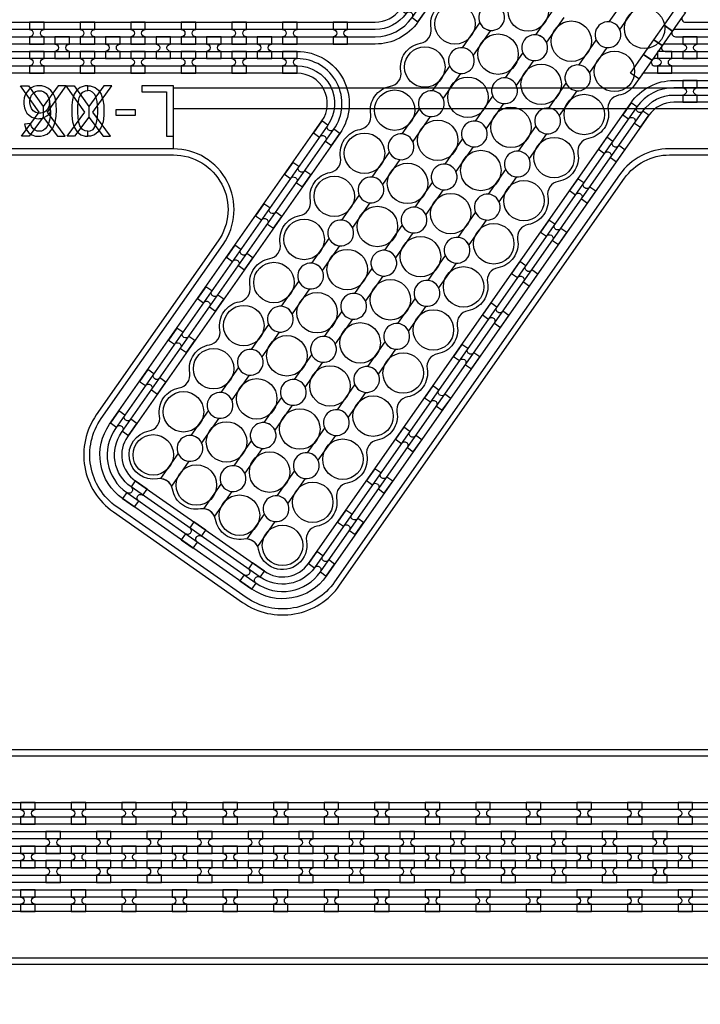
# Model space of a CAD drawing. Extents: x -63500 to 63500, y -63500 to 63500.
# Tile 262 of 296: x 31434 to 34799, y -9858 to -4992. Entities that reach past the tile are written whole.
import ezdxf

# ---------------------------------------------------------------- set-up
doc = ezdxf.new("R2010")
doc.units = 13
doc.header["$MEASUREMENT"] = 0
for name, color, linetype in [('1_Metal', 2, 'Continuous'), ('2_Electrodes', 5, 'Continuous'), ('3_Outline', 4, 'Continuous')]:
    doc.layers.add(name, color=color, linetype=linetype)

msp = doc.modelspace()

# ---------------------------------------------------------------- linework, layer by layer
for p, q in [((32194.3, -5430), (32194.3, -5330)), ((40215.8, -5330), (32194.3, -5330)), ((32194.3, -5630), (32194.3, -5430)), ((32194.3, -5430), (39744.8, -5430))]:
    msp.add_line(p, q)
for points in [[(31443.7, -5568), (31531, -5449), (31438.4, -5318), (31478, -5318), (31551.1, -5420.4), (31551.1, -5473.9), (31480.4, -5568), (31443.7, -5568)], [(31658.5, -5568), (31571.2, -5449), (31663.8, -5318), (31624.2, -5318), (31551.1, -5420.4), (31551.1, -5473.9), (31621.8, -5568), (31658.5, -5568)], [(31669.1, -5568), (31756.3, -5449), (31663.8, -5318), (31703.4, -5318), (31776.4, -5420.4), (31776.4, -5473.9), (31705.7, -5568), (31669.1, -5568)], [(31883.8, -5568), (31796.5, -5449), (31889.1, -5318), (31849.5, -5318), (31776.4, -5420.4), (31776.4, -5473.9), (31847.2, -5568), (31883.8, -5568)]]:
    msp.add_lwpolyline(points, close=True)
for radius in [50000, 47500, 45000]:
    msp.add_circle((0, 0), radius)
at = {"layer": '1_Metal'}
for points in [[(-50000, 0, 1), (50000, 0), (51000, 0, -1), (-51000, 0)], [(33403.2, -5002), (33444.5, -4943), (33415, -4922.3, -0.414214), (33389.9, -4926.7), (33389.9, -4926.7, -0.414214), (33385.5, -4901.7), (33356, -4881), (33314.7, -4940), (33344.2, -4960.7, -0.414214), (33369.3, -4956.2), (33369.3, -4956.2, -0.414214), (33373.7, -4981.3)], [(5312.2, -9220), (5714.1, -9220), (35908.6, -9220, 0.414214), (37748.6, -7380), (37748.6, -6880, 0.414214), (35908.6, -5040), (34675.7, -5040, 0.244698), (34660.9, -5047.6), (34619.6, -5018.7), (34684.1, -4926.5), (34725.1, -4955.2), (34710.7, -4975.6, 0.606815), (34725.5, -5004), (35908.7, -5004, -0.414214), (37784.7, -6880), (37784.7, -7380, -0.414214), (35908.7, -9256), (5714.1, -9256), (5312.2, -9256)], [(31555.3, -5112), (31555.3, -5076, -0.414214), (31537.3, -5058), (31537.3, -5058, -0.414214), (31555.3, -5040), (31555.3, -5004), (31483.3, -5004), (31483.3, -5040, -0.414214), (31501.3, -5058), (31501.3, -5058, -0.414214), (31483.3, -5076), (31483.3, -5112)], [(31805.3, -5112), (31805.3, -5076, -0.414214), (31787.3, -5058), (31787.3, -5058, -0.414214), (31805.3, -5040), (31805.3, -5004), (31733.3, -5004), (31733.3, -5040, -0.414214), (31751.3, -5058), (31751.3, -5058, -0.414214), (31733.3, -5076), (31733.3, -5112)], [(32055.3, -5112), (32055.3, -5076, -0.414214), (32037.3, -5058), (32037.3, -5058, -0.414214), (32055.3, -5040), (32055.3, -5004), (31983.3, -5004), (31983.3, -5040, -0.414214), (32001.3, -5058), (32001.3, -5058, -0.414214), (31983.3, -5076), (31983.3, -5112)], [(32305.3, -5112), (32305.3, -5076, -0.414214), (32287.3, -5058), (32287.3, -5058, -0.414214), (32305.3, -5040), (32305.3, -5004), (32233.3, -5004), (32233.3, -5040, -0.414214), (32251.3, -5058), (32251.3, -5058, -0.414214), (32233.3, -5076), (32233.3, -5112)], [(32555.3, -5112), (32555.3, -5076, -0.414214), (32537.3, -5058), (32537.3, -5058, -0.414214), (32555.3, -5040), (32555.3, -5004), (32483.3, -5004), (32483.3, -5040, -0.414214), (32501.3, -5058), (32501.3, -5058, -0.414214), (32483.3, -5076), (32483.3, -5112)], [(32805.3, -5112), (32805.3, -5076, -0.414214), (32787.3, -5058), (32787.3, -5058, -0.414214), (32805.3, -5040), (32805.3, -5004), (32733.3, -5004), (32733.3, -5040, -0.414214), (32751.3, -5058), (32751.3, -5058, -0.414214), (32733.3, -5076), (32733.3, -5112)], [(32983.3, -5112), (33055.3, -5112), (33055.3, -5076, -0.414214), (33037.3, -5058), (33037.3, -5058, -0.414214), (33055.3, -5040), (33055.3, -5004), (32983.3, -5004), (32983.3, -5040, -0.414214), (33001.3, -5058), (33001.3, -5058, -0.414214), (32983.3, -5076)], [(5312.2, -9148), (5714.1, -9148), (35908.6, -9148, 0.414214), (37676.6, -7380), (37676.6, -6880, 0.414214), (35908.6, -5112), (34624.5, -5112, 0.244698), (34609.8, -5119.6), (34568.9, -5091), (34619.6, -5018.7), (34660.9, -5047.6, 0.606815), (34675.7, -5076), (35908.6, -5076, -0.414214), (37712.6, -6880), (37712.6, -7380, -0.414214), (35908.6, -9184), (5714.1, -9184), (5312.2, -9184)], [(5312.2, -9076), (5714.1, -9076), (35908.6, -9076, 0.414214), (37604.6, -7380), (37604.6, -6880, 0.414214), (35908.6, -5184), (34574.3, -5184, 0.244698), (34559.5, -5191.6), (34518.6, -5162.9), (34568.9, -5091), (34609.8, -5119.6, 0.606815), (34624.5, -5148), (35908.6, -5148, -0.414214), (37640.6, -6880), (37640.6, -7380, -0.414214), (35908.6, -9112), (5714.1, -9112), (5312.2, -9112)], [(31680.3, -5076), (31608.3, -5076), (31608.3, -5112, -0.414214), (31626.3, -5130), (31626.3, -5130, -0.414214), (31608.3, -5148), (31608.3, -5184), (31680.3, -5184), (31680.3, -5148, -0.414214), (31662.3, -5130), (31662.3, -5130, -0.414214), (31680.3, -5112), (31680.3, -5076)], [(31930.3, -5076), (31858.3, -5076), (31858.3, -5112, -0.414214), (31876.3, -5130), (31876.3, -5130, -0.414214), (31858.3, -5148), (31858.3, -5184), (31930.3, -5184), (31930.3, -5148, -0.414214), (31912.3, -5130), (31912.3, -5130, -0.414214), (31930.3, -5112), (31930.3, -5076)], [(32180.3, -5076), (32108.3, -5076), (32108.3, -5112, -0.414214), (32126.3, -5130), (32126.3, -5130, -0.414214), (32108.3, -5148), (32108.3, -5184), (32180.3, -5184), (32180.3, -5148, -0.414214), (32162.3, -5130), (32162.3, -5130, -0.414214), (32180.3, -5112), (32180.3, -5076)], [(32430.3, -5076), (32358.3, -5076), (32358.3, -5112, -0.414214), (32376.3, -5130), (32376.3, -5130, -0.414214), (32358.3, -5148), (32358.3, -5184), (32430.3, -5184), (32430.3, -5148, -0.414214), (32412.3, -5130), (32412.3, -5130, -0.414214), (32430.3, -5112), (32430.3, -5076)], [(32680.3, -5076), (32608.3, -5076), (32608.3, -5112, -0.414214), (32626.3, -5130), (32626.3, -5130, -0.414214), (32608.3, -5148), (32608.3, -5184), (32680.3, -5184), (32680.3, -5148, -0.414214), (32662.3, -5130), (32662.3, -5130, -0.414214), (32680.3, -5112), (32680.3, -5076)], [(34783.7, -5076), (34711.7, -5076), (34711.7, -5112, -0.414214), (34729.7, -5130), (34729.7, -5130, -0.414214), (34711.7, -5148), (34711.7, -5184), (34783.7, -5184), (34783.7, -5148, -0.414214), (34765.7, -5130), (34765.7, -5130, -0.414214), (34783.7, -5112), (34783.7, -5076)], [(31555.3, -5148), (31483.3, -5148), (31483.3, -5184, -0.414214), (31501.3, -5202), (31501.3, -5202, -0.414214), (31483.3, -5220), (31483.3, -5256), (31555.3, -5256), (31555.3, -5220, -0.414214), (31537.3, -5202), (31537.3, -5202, -0.414214), (31555.3, -5184), (31555.3, -5148)], [(31805.3, -5148), (31733.3, -5148), (31733.3, -5184, -0.414214), (31751.3, -5202), (31751.3, -5202, -0.414214), (31733.3, -5220), (31733.3, -5256), (31805.3, -5256), (31805.3, -5220, -0.414214), (31787.3, -5202), (31787.3, -5202, -0.414214), (31805.3, -5184), (31805.3, -5148)], [(32055.3, -5148), (31983.3, -5148), (31983.3, -5184, -0.414214), (32001.3, -5202), (32001.3, -5202, -0.414214), (31983.3, -5220), (31983.3, -5256), (32055.3, -5256), (32055.3, -5220, -0.414214), (32037.3, -5202), (32037.3, -5202, -0.414214), (32055.3, -5184), (32055.3, -5148)], [(32305.3, -5148), (32233.3, -5148), (32233.3, -5184, -0.414214), (32251.3, -5202), (32251.3, -5202, -0.414214), (32233.3, -5220), (32233.3, -5256), (32305.3, -5256), (32305.3, -5220, -0.414214), (32287.3, -5202), (32287.3, -5202, -0.414214), (32305.3, -5184), (32305.3, -5148)], [(32555.3, -5148), (32483.3, -5148), (32483.3, -5184, -0.414214), (32501.3, -5202), (32501.3, -5202, -0.414214), (32483.3, -5220), (32483.3, -5256), (32555.3, -5256), (32555.3, -5220, -0.414214), (32537.3, -5202), (32537.3, -5202, -0.414214), (32555.3, -5184), (32555.3, -5148)], [(32805.3, -5148), (32733.3, -5148), (32733.3, -5184, -0.414214), (32751.3, -5202), (32751.3, -5202, -0.414214), (32733.3, -5220), (32733.3, -5256), (32805.3, -5256), (32805.3, -5220, -0.414214), (32787.3, -5202), (32787.3, -5202, -0.414214), (32805.3, -5184), (32805.3, -5148)], [(34658.7, -5148), (34586.7, -5148), (34586.7, -5184, -0.414214), (34604.7, -5202), (34604.7, -5202, -0.414214), (34586.7, -5220), (34586.7, -5256), (34658.7, -5256), (34658.7, -5220, -0.414214), (34640.7, -5202), (34640.7, -5202, -0.414214), (34658.7, -5184), (34658.7, -5148)], [(5312.2, -9004), (5714.1, -9004), (5714.1, -9004), (35908.7, -9004, 0.414214), (37532.7, -7380), (37532.7, -6880, 0.414214), (35908.7, -5256), (34523.8, -5256, 0.244698), (34509.1, -5263.6), (34494.7, -5284.1), (34453.8, -5255.4), (34518.6, -5162.9), (34559.5, -5191.6, 0.606815), (34574.3, -5220), (35908.6, -5220, -0.414214), (37568.6, -6880), (37568.6, -7380, -0.414214), (35908.6, -9040), (5714.1, -9040), (5312.2, -9040)], [(34711.7, -5400), (34783.7, -5400), (34783.7, -5364, -0.414214), (34765.7, -5346), (34765.7, -5346, -0.414214), (34783.7, -5328), (34783.7, -5292), (34711.7, -5292), (34711.7, -5328, -0.414214), (34729.7, -5346), (34729.7, -5346, -0.414214), (34711.7, -5364)], [(34503.3, -5522.9), (34544.6, -5463.9), (34515.1, -5443.3, -0.414214), (34490.1, -5447.7), (34490.1, -5447.7, -0.414214), (34485.7, -5422.6), (34456.2, -5402), (34414.9, -5461), (34444.4, -5481.6, -0.414214), (34469.4, -5477.2), (34469.4, -5477.2, -0.414214), (34473.8, -5502.3)], [(32975.4, -5612.9), (33016.7, -5554), (32987.2, -5533.3, -0.414214), (32962.1, -5537.7), (32962.1, -5537.7, -0.414214), (32957.7, -5512.7), (32928.2, -5492), (32886.9, -5551), (32916.4, -5571.6, -0.414214), (32941.5, -5567.2), (32941.5, -5567.2, -0.414214), (32945.9, -5592.3)], [(34383.9, -5693.5), (34425.2, -5634.5), (34395.7, -5613.9, -0.414214), (34370.6, -5618.3), (34370.6, -5618.3, -0.414214), (34366.2, -5593.2), (34336.7, -5572.6), (34295.4, -5631.5), (34324.9, -5652.2, -0.414214), (34350, -5647.8), (34350, -5647.8, -0.414214), (34354.4, -5672.8)], [(32832, -5817.7), (32873.3, -5758.7), (32843.8, -5738.1, -0.414214), (32818.7, -5742.5), (32818.7, -5742.5, -0.414214), (32814.3, -5717.4), (32784.8, -5696.8), (32743.5, -5755.8), (32773, -5776.4, -0.414214), (32798.1, -5772), (32798.1, -5772, -0.414214), (32802.5, -5797.1)], [(34240.5, -5898.3), (34281.8, -5839.3), (34252.3, -5818.7, -0.414214), (34227.2, -5823.1), (34227.2, -5823.1, -0.414214), (34222.8, -5798), (34193.3, -5777.4), (34152, -5836.3), (34181.5, -5857, -0.414214), (34206.6, -5852.6), (34206.6, -5852.6, -0.414214), (34211, -5877.6)], [(32688.6, -6022.5), (32729.9, -5963.5), (32700.4, -5942.9, -0.414214), (32675.3, -5947.3), (32675.3, -5947.3, -0.414214), (32670.9, -5922.2), (32641.4, -5901.6), (32600.1, -5960.6), (32629.6, -5981.2, -0.414214), (32654.7, -5976.8), (32654.7, -5976.8, -0.414214), (32659.1, -6001.9)], [(34097.1, -6103.1), (34138.4, -6044.1), (34108.9, -6023.4, -0.414214), (34083.8, -6027.9), (34083.8, -6027.9, -0.414214), (34079.4, -6002.8), (34049.9, -5982.1), (34008.6, -6041.1), (34038.1, -6061.8, -0.414214), (34063.2, -6057.4), (34063.2, -6057.4, -0.414214), (34067.6, -6082.4)], [(32545.2, -6227.3), (32586.5, -6168.3), (32557, -6147.7, -0.414214), (32531.9, -6152.1), (32531.9, -6152.1, -0.414214), (32527.5, -6127), (32498, -6106.4), (32456.7, -6165.3), (32486.2, -6186, -0.414214), (32511.3, -6181.6), (32511.3, -6181.6, -0.414214), (32515.7, -6206.6)], [(33953.7, -6307.9), (33995, -6248.9), (33965.5, -6228.2, -0.414214), (33940.5, -6232.7), (33940.5, -6232.7, -0.414214), (33936, -6207.6), (33906.5, -6186.9), (33865.2, -6245.9), (33894.7, -6266.6, -0.414214), (33919.8, -6262.1), (33919.8, -6262.1, -0.414214), (33924.2, -6287.2)], [(32401.8, -6432.1), (32443.1, -6373.1), (32413.6, -6352.5, -0.414214), (32388.5, -6356.9), (32388.5, -6356.9, -0.414214), (32384.1, -6331.8), (32354.6, -6311.2), (32313.3, -6370.1), (32342.8, -6390.8, -0.414214), (32367.9, -6386.4), (32367.9, -6386.4, -0.414214), (32372.3, -6411.4)], [(33810.3, -6512.6), (33851.6, -6453.7), (33822.1, -6433, -0.414214), (33797.1, -6437.4), (33797.1, -6437.4, -0.414214), (33792.6, -6412.4), (33763.1, -6391.7), (33721.8, -6450.7), (33751.3, -6471.3, -0.414214), (33776.4, -6466.9), (33776.4, -6466.9, -0.414214), (33780.8, -6492)], [(32258.4, -6636.9), (32299.7, -6577.9), (32270.2, -6557.2, -0.414214), (32245.1, -6561.7), (32245.1, -6561.7, -0.414214), (32240.7, -6536.6), (32211.2, -6515.9), (32169.9, -6574.9), (32199.4, -6595.6, -0.414214), (32224.5, -6591.2), (32224.5, -6591.2, -0.414214), (32228.9, -6616.2)], [(33666.9, -6717.4), (33708.2, -6658.5), (33678.7, -6637.8, -0.414214), (33653.7, -6642.2), (33653.7, -6642.2, -0.414214), (33649.2, -6617.2), (33619.8, -6596.5), (33578.5, -6655.5), (33607.9, -6676.1, -0.414214), (33633, -6671.7), (33633, -6671.7, -0.414214), (33637.4, -6696.8)], [(32115, -6841.7), (32156.3, -6782.7), (32126.8, -6762, -0.414214), (32101.7, -6766.5), (32101.7, -6766.5, -0.414214), (32097.3, -6741.4), (32067.8, -6720.7), (32026.5, -6779.7), (32056, -6800.4, -0.414214), (32081.1, -6795.9), (32081.1, -6795.9, -0.414214), (32085.5, -6821)], [(33523.5, -6922.2), (33564.8, -6863.2), (33535.3, -6842.6, -0.414214), (33510.3, -6847), (33510.3, -6847, -0.414214), (33505.8, -6821.9), (33476.4, -6801.3), (33435.1, -6860.3), (33464.6, -6880.9, -0.414214), (33489.6, -6876.5), (33489.6, -6876.5, -0.414214), (33494, -6901.6)], [(31971.6, -7046.4), (32012.9, -6987.5), (31983.4, -6966.8, -0.414214), (31958.4, -6971.2), (31958.4, -6971.2, -0.414214), (31953.9, -6946.2), (31924.4, -6925.5), (31883.1, -6984.5), (31912.6, -7005.2, -0.414214), (31937.7, -7000.7), (31937.7, -7000.7, -0.414214), (31942.1, -7025.8)], [(33380.1, -7127), (33421.4, -7068), (33391.9, -7047.4, -0.414214), (33366.9, -7051.8), (33366.9, -7051.8, -0.414214), (33362.5, -7026.7), (33333, -7006.1), (33291.7, -7065.1), (33321.2, -7085.7, -0.414214), (33346.2, -7081.3), (33346.2, -7081.3, -0.414214), (33350.6, -7106.4)], [(33236.7, -7331.8), (33278, -7272.8), (33248.5, -7252.2, -0.414214), (33223.5, -7256.6), (33223.5, -7256.6, -0.414214), (33219.1, -7231.5), (33189.6, -7210.9), (33148.3, -7269.9), (33177.8, -7290.5, -0.414214), (33202.8, -7286.1), (33202.8, -7286.1, -0.414214), (33207.3, -7311.1)], [(31943.3, -7358.8), (32002.3, -7400.1), (32023, -7370.6, -0.414214), (32018.5, -7345.6), (32018.5, -7345.6, -0.414214), (32043.6, -7341.1), (32064.3, -7311.6), (32005.3, -7270.3), (31984.6, -7299.8, -0.414214), (31989.1, -7324.9), (31989.1, -7324.9, -0.414214), (31964, -7329.3)], [(33093.3, -7536.6), (33134.6, -7477.6), (33105.2, -7457, -0.414214), (33080.1, -7461.4), (33080.1, -7461.4, -0.414214), (33075.7, -7436.3), (33046.2, -7415.7), (33004.9, -7474.6), (33034.4, -7495.3, -0.414214), (33059.4, -7490.9), (33059.4, -7490.9, -0.414214), (33063.9, -7515.9)], [(32233.3, -7561.9), (32292.3, -7603.2), (32312.9, -7573.7, -0.414214), (32308.5, -7548.6), (32308.5, -7548.6, -0.414214), (32333.6, -7544.2), (32354.2, -7514.7), (32295.3, -7473.4), (32274.6, -7502.9, -0.414214), (32279, -7528), (32279, -7528, -0.414214), (32254, -7532.4)], [(32950, -7741.4), (32991.3, -7682.4), (32961.8, -7661.7, -0.414214), (32936.7, -7666.2), (32936.7, -7666.2, -0.414214), (32932.3, -7641.1), (32902.8, -7620.4), (32861.5, -7679.4), (32891, -7700.1, -0.414214), (32916, -7695.7), (32916, -7695.7, -0.414214), (32920.5, -7720.7)], [(32523.3, -7764.9), (32582.3, -7806.2), (32602.9, -7776.7, -0.414214), (32598.5, -7751.6), (32598.5, -7751.6, -0.414214), (32623.6, -7747.2), (32644.2, -7717.7), (32585.2, -7676.4), (32564.6, -7705.9, -0.414214), (32569, -7731), (32569, -7731, -0.414214), (32543.9, -7735.4)], [(31438.7, -8968), (31510.7, -8968), (31510.7, -8932, -0.414214), (31492.7, -8914), (31492.7, -8914, -0.414214), (31510.7, -8896), (31510.7, -8860), (31438.7, -8860), (31438.7, -8896, -0.414214), (31456.7, -8914), (31456.7, -8914, -0.414214), (31438.7, -8932)], [(31688.7, -8968), (31760.7, -8968), (31760.7, -8932, -0.414214), (31742.7, -8914), (31742.7, -8914, -0.414214), (31760.7, -8896), (31760.7, -8860), (31688.7, -8860), (31688.7, -8896, -0.414214), (31706.7, -8914), (31706.7, -8914, -0.414214), (31688.7, -8932)], [(31938.7, -8968), (32010.7, -8968), (32010.7, -8932, -0.414214), (31992.7, -8914), (31992.7, -8914, -0.414214), (32010.7, -8896), (32010.7, -8860), (31938.7, -8860), (31938.7, -8896, -0.414214), (31956.7, -8914), (31956.7, -8914, -0.414214), (31938.7, -8932)], [(32188.7, -8968), (32260.7, -8968), (32260.7, -8932, -0.414214), (32242.7, -8914), (32242.7, -8914, -0.414214), (32260.7, -8896), (32260.7, -8860), (32188.7, -8860), (32188.7, -8896, -0.414214), (32206.7, -8914), (32206.7, -8914, -0.414214), (32188.7, -8932)], [(32438.7, -8968), (32510.7, -8968), (32510.7, -8932, -0.414214), (32492.7, -8914), (32492.7, -8914, -0.414214), (32510.7, -8896), (32510.7, -8860), (32438.7, -8860), (32438.7, -8896, -0.414214), (32456.7, -8914), (32456.7, -8914, -0.414214), (32438.7, -8932)], [(32688.7, -8968), (32760.7, -8968), (32760.7, -8932, -0.414214), (32742.7, -8914), (32742.7, -8914, -0.414214), (32760.7, -8896), (32760.7, -8860), (32688.7, -8860), (32688.7, -8896, -0.414214), (32706.7, -8914), (32706.7, -8914, -0.414214), (32688.7, -8932)], [(32938.7, -8968), (33010.7, -8968), (33010.7, -8932, -0.414214), (32992.7, -8914), (32992.7, -8914, -0.414214), (33010.7, -8896), (33010.7, -8860), (32938.7, -8860), (32938.7, -8896, -0.414214), (32956.7, -8914), (32956.7, -8914, -0.414214), (32938.7, -8932)], [(33188.7, -8968), (33260.7, -8968), (33260.7, -8932, -0.414214), (33242.7, -8914), (33242.7, -8914, -0.414214), (33260.7, -8896), (33260.7, -8860), (33188.7, -8860), (33188.7, -8896, -0.414214), (33206.7, -8914), (33206.7, -8914, -0.414214), (33188.7, -8932)], [(33438.7, -8968), (33510.7, -8968), (33510.7, -8932, -0.414214), (33492.7, -8914), (33492.7, -8914, -0.414214), (33510.7, -8896), (33510.7, -8860), (33438.7, -8860), (33438.7, -8896, -0.414214), (33456.7, -8914), (33456.7, -8914, -0.414214), (33438.7, -8932)], [(33688.7, -8968), (33760.7, -8968), (33760.7, -8932, -0.414214), (33742.7, -8914), (33742.7, -8914, -0.414214), (33760.7, -8896), (33760.7, -8860), (33688.7, -8860), (33688.7, -8896, -0.414214), (33706.7, -8914), (33706.7, -8914, -0.414214), (33688.7, -8932)], [(33938.7, -8968), (34010.7, -8968), (34010.7, -8932, -0.414214), (33992.7, -8914), (33992.7, -8914, -0.414214), (34010.7, -8896), (34010.7, -8860), (33938.7, -8860), (33938.7, -8896, -0.414214), (33956.7, -8914), (33956.7, -8914, -0.414214), (33938.7, -8932)], [(34188.7, -8968), (34260.7, -8968), (34260.7, -8932, -0.414214), (34242.7, -8914), (34242.7, -8914, -0.414214), (34260.7, -8896), (34260.7, -8860), (34188.7, -8860), (34188.7, -8896, -0.414214), (34206.7, -8914), (34206.7, -8914, -0.414214), (34188.7, -8932)], [(34438.7, -8968), (34510.7, -8968), (34510.7, -8932, -0.414214), (34492.7, -8914), (34492.7, -8914, -0.414214), (34510.7, -8896), (34510.7, -8860), (34438.7, -8860), (34438.7, -8896, -0.414214), (34456.7, -8914), (34456.7, -8914, -0.414214), (34438.7, -8932)], [(34688.7, -8968), (34760.7, -8968), (34760.7, -8932, -0.414214), (34742.7, -8914), (34742.7, -8914, -0.414214), (34760.7, -8896), (34760.7, -8860), (34688.7, -8860), (34688.7, -8896, -0.414214), (34706.7, -8914), (34706.7, -8914, -0.414214), (34688.7, -8932)], [(31635.6, -9112), (31635.6, -9076, -0.414214), (31617.6, -9058), (31617.6, -9058, -0.414214), (31635.6, -9040), (31635.6, -9004), (31563.6, -9004), (31563.6, -9040, -0.414214), (31581.6, -9058), (31581.6, -9058, -0.414214), (31563.6, -9076), (31563.6, -9112)], [(31885.6, -9112), (31885.6, -9076, -0.414214), (31867.6, -9058), (31867.6, -9058, -0.414214), (31885.6, -9040), (31885.6, -9004), (31813.6, -9004), (31813.6, -9040, -0.414214), (31831.6, -9058), (31831.6, -9058, -0.414214), (31813.6, -9076), (31813.6, -9112)], [(32135.6, -9112), (32135.6, -9076, -0.414214), (32117.6, -9058), (32117.6, -9058, -0.414214), (32135.6, -9040), (32135.6, -9004), (32063.6, -9004), (32063.6, -9040, -0.414214), (32081.6, -9058), (32081.6, -9058, -0.414214), (32063.6, -9076), (32063.6, -9112)], [(32385.6, -9112), (32385.6, -9076, -0.414214), (32367.6, -9058), (32367.6, -9058, -0.414214), (32385.6, -9040), (32385.6, -9004), (32313.6, -9004), (32313.6, -9040, -0.414214), (32331.6, -9058), (32331.6, -9058, -0.414214), (32313.6, -9076), (32313.6, -9112)], [(32635.6, -9112), (32635.6, -9076, -0.414214), (32617.6, -9058), (32617.6, -9058, -0.414214), (32635.6, -9040), (32635.6, -9004), (32563.6, -9004), (32563.6, -9040, -0.414214), (32581.6, -9058), (32581.6, -9058, -0.414214), (32563.6, -9076), (32563.6, -9112)], [(32885.6, -9112), (32885.6, -9076, -0.414214), (32867.6, -9058), (32867.6, -9058, -0.414214), (32885.6, -9040), (32885.6, -9004), (32813.6, -9004), (32813.6, -9040, -0.414214), (32831.6, -9058), (32831.6, -9058, -0.414214), (32813.6, -9076), (32813.6, -9112)], [(33135.6, -9112), (33135.6, -9076, -0.414214), (33117.6, -9058), (33117.6, -9058, -0.414214), (33135.6, -9040), (33135.6, -9004), (33063.6, -9004), (33063.6, -9040, -0.414214), (33081.6, -9058), (33081.6, -9058, -0.414214), (33063.6, -9076), (33063.6, -9112)], [(33385.6, -9112), (33385.6, -9076, -0.414214), (33367.6, -9058), (33367.6, -9058, -0.414214), (33385.6, -9040), (33385.6, -9004), (33313.6, -9004), (33313.6, -9040, -0.414214), (33331.6, -9058), (33331.6, -9058, -0.414214), (33313.6, -9076), (33313.6, -9112)], [(33635.6, -9112), (33635.6, -9076, -0.414214), (33617.6, -9058), (33617.6, -9058, -0.414214), (33635.6, -9040), (33635.6, -9004), (33563.6, -9004), (33563.6, -9040, -0.414214), (33581.6, -9058), (33581.6, -9058, -0.414214), (33563.6, -9076), (33563.6, -9112)], [(33885.6, -9112), (33885.6, -9076, -0.414214), (33867.6, -9058), (33867.6, -9058, -0.414214), (33885.6, -9040), (33885.6, -9004), (33813.6, -9004), (33813.6, -9040, -0.414214), (33831.6, -9058), (33831.6, -9058, -0.414214), (33813.6, -9076), (33813.6, -9112)], [(34135.6, -9112), (34135.6, -9076, -0.414214), (34117.6, -9058), (34117.6, -9058, -0.414214), (34135.6, -9040), (34135.6, -9004), (34063.6, -9004), (34063.6, -9040, -0.414214), (34081.6, -9058), (34081.6, -9058, -0.414214), (34063.6, -9076), (34063.6, -9112)], [(34385.6, -9112), (34385.6, -9076, -0.414214), (34367.6, -9058), (34367.6, -9058, -0.414214), (34385.6, -9040), (34385.6, -9004), (34313.6, -9004), (34313.6, -9040, -0.414214), (34331.6, -9058), (34331.6, -9058, -0.414214), (34313.6, -9076), (34313.6, -9112)], [(34635.6, -9112), (34635.6, -9076, -0.414214), (34617.6, -9058), (34617.6, -9058, -0.414214), (34635.6, -9040), (34635.6, -9004), (34563.6, -9004), (34563.6, -9040, -0.414214), (34581.6, -9058), (34581.6, -9058, -0.414214), (34563.6, -9076), (34563.6, -9112)], [(31510.6, -9076), (31438.6, -9076), (31438.6, -9112, -0.414214), (31456.6, -9130), (31456.6, -9130, -0.414214), (31438.6, -9148), (31438.6, -9184), (31510.6, -9184), (31510.6, -9148, -0.414214), (31492.6, -9130), (31492.6, -9130, -0.414214), (31510.6, -9112), (31510.6, -9076)], [(31760.6, -9076), (31688.6, -9076), (31688.6, -9112, -0.414214), (31706.6, -9130), (31706.6, -9130, -0.414214), (31688.6, -9148), (31688.6, -9184), (31760.6, -9184), (31760.6, -9148, -0.414214), (31742.6, -9130), (31742.6, -9130, -0.414214), (31760.6, -9112), (31760.6, -9076)], [(32010.6, -9076), (31938.6, -9076), (31938.6, -9112, -0.414214), (31956.6, -9130), (31956.6, -9130, -0.414214), (31938.6, -9148), (31938.6, -9184), (32010.6, -9184), (32010.6, -9148, -0.414214), (31992.6, -9130), (31992.6, -9130, -0.414214), (32010.6, -9112), (32010.6, -9076)], [(32260.6, -9076), (32188.6, -9076), (32188.6, -9112, -0.414214), (32206.6, -9130), (32206.6, -9130, -0.414214), (32188.6, -9148), (32188.6, -9184), (32260.6, -9184), (32260.6, -9148, -0.414214), (32242.6, -9130), (32242.6, -9130, -0.414214), (32260.6, -9112), (32260.6, -9076)], [(32510.6, -9076), (32438.6, -9076), (32438.6, -9112, -0.414214), (32456.6, -9130), (32456.6, -9130, -0.414214), (32438.6, -9148), (32438.6, -9184), (32510.6, -9184), (32510.6, -9148, -0.414214), (32492.6, -9130), (32492.6, -9130, -0.414214), (32510.6, -9112), (32510.6, -9076)], [(32760.6, -9076), (32688.6, -9076), (32688.6, -9112, -0.414214), (32706.6, -9130), (32706.6, -9130, -0.414214), (32688.6, -9148), (32688.6, -9184), (32760.6, -9184), (32760.6, -9148, -0.414214), (32742.6, -9130), (32742.6, -9130, -0.414214), (32760.6, -9112), (32760.6, -9076)], [(33010.6, -9076), (32938.6, -9076), (32938.6, -9112, -0.414214), (32956.6, -9130), (32956.6, -9130, -0.414214), (32938.6, -9148), (32938.6, -9184), (33010.6, -9184), (33010.6, -9148, -0.414214), (32992.6, -9130), (32992.6, -9130, -0.414214), (33010.6, -9112), (33010.6, -9076)], [(33260.6, -9076), (33188.6, -9076), (33188.6, -9112, -0.414214), (33206.6, -9130), (33206.6, -9130, -0.414214), (33188.6, -9148), (33188.6, -9184), (33260.6, -9184), (33260.6, -9148, -0.414214), (33242.6, -9130), (33242.6, -9130, -0.414214), (33260.6, -9112), (33260.6, -9076)], [(33510.6, -9076), (33438.6, -9076), (33438.6, -9112, -0.414214), (33456.6, -9130), (33456.6, -9130, -0.414214), (33438.6, -9148), (33438.6, -9184), (33510.6, -9184), (33510.6, -9148, -0.414214), (33492.6, -9130), (33492.6, -9130, -0.414214), (33510.6, -9112), (33510.6, -9076)], [(33760.6, -9076), (33688.6, -9076), (33688.6, -9112, -0.414214), (33706.6, -9130), (33706.6, -9130, -0.414214), (33688.6, -9148), (33688.6, -9184), (33760.6, -9184), (33760.6, -9148, -0.414214), (33742.6, -9130), (33742.6, -9130, -0.414214), (33760.6, -9112), (33760.6, -9076)], [(34010.6, -9076), (33938.6, -9076), (33938.6, -9112, -0.414214), (33956.6, -9130), (33956.6, -9130, -0.414214), (33938.6, -9148), (33938.6, -9184), (34010.6, -9184), (34010.6, -9148, -0.414214), (33992.6, -9130), (33992.6, -9130, -0.414214), (34010.6, -9112), (34010.6, -9076)], [(34260.6, -9076), (34188.6, -9076), (34188.6, -9112, -0.414214), (34206.6, -9130), (34206.6, -9130, -0.414214), (34188.6, -9148), (34188.6, -9184), (34260.6, -9184), (34260.6, -9148, -0.414214), (34242.6, -9130), (34242.6, -9130, -0.414214), (34260.6, -9112), (34260.6, -9076)], [(34510.6, -9076), (34438.6, -9076), (34438.6, -9112, -0.414214), (34456.6, -9130), (34456.6, -9130, -0.414214), (34438.6, -9148), (34438.6, -9184), (34510.6, -9184), (34510.6, -9148, -0.414214), (34492.6, -9130), (34492.6, -9130, -0.414214), (34510.6, -9112), (34510.6, -9076)], [(34760.6, -9076), (34688.6, -9076), (34688.6, -9112, -0.414214), (34706.6, -9130), (34706.6, -9130, -0.414214), (34688.6, -9148), (34688.6, -9184), (34760.6, -9184), (34760.6, -9148, -0.414214), (34742.6, -9130), (34742.6, -9130, -0.414214), (34760.6, -9112), (34760.6, -9076)], [(31635.6, -9148), (31563.6, -9148), (31563.6, -9184, -0.414214), (31581.6, -9202), (31581.6, -9202, -0.414214), (31563.6, -9220), (31563.6, -9256), (31635.6, -9256), (31635.6, -9220, -0.414214), (31617.6, -9202), (31617.6, -9202, -0.414214), (31635.6, -9184), (31635.6, -9148)], [(31885.6, -9148), (31813.6, -9148), (31813.6, -9184, -0.414214), (31831.6, -9202), (31831.6, -9202, -0.414214), (31813.6, -9220), (31813.6, -9256), (31885.6, -9256), (31885.6, -9220, -0.414214), (31867.6, -9202), (31867.6, -9202, -0.414214), (31885.6, -9184), (31885.6, -9148)], [(32135.6, -9148), (32063.6, -9148), (32063.6, -9184, -0.414214), (32081.6, -9202), (32081.6, -9202, -0.414214), (32063.6, -9220), (32063.6, -9256), (32135.6, -9256), (32135.6, -9220, -0.414214), (32117.6, -9202), (32117.6, -9202, -0.414214), (32135.6, -9184), (32135.6, -9148)], [(32385.6, -9148), (32313.6, -9148), (32313.6, -9184, -0.414214), (32331.6, -9202), (32331.6, -9202, -0.414214), (32313.6, -9220), (32313.6, -9256), (32385.6, -9256), (32385.6, -9220, -0.414214), (32367.6, -9202), (32367.6, -9202, -0.414214), (32385.6, -9184), (32385.6, -9148)], [(32635.6, -9148), (32563.6, -9148), (32563.6, -9184, -0.414214), (32581.6, -9202), (32581.6, -9202, -0.414214), (32563.6, -9220), (32563.6, -9256), (32635.6, -9256), (32635.6, -9220, -0.414214), (32617.6, -9202), (32617.6, -9202, -0.414214), (32635.6, -9184), (32635.6, -9148)], [(32885.6, -9148), (32813.6, -9148), (32813.6, -9184, -0.414214), (32831.6, -9202), (32831.6, -9202, -0.414214), (32813.6, -9220), (32813.6, -9256), (32885.6, -9256), (32885.6, -9220, -0.414214), (32867.6, -9202), (32867.6, -9202, -0.414214), (32885.6, -9184), (32885.6, -9148)], [(33135.6, -9148), (33063.6, -9148), (33063.6, -9184, -0.414214), (33081.6, -9202), (33081.6, -9202, -0.414214), (33063.6, -9220), (33063.6, -9256), (33135.6, -9256), (33135.6, -9220, -0.414214), (33117.6, -9202), (33117.6, -9202, -0.414214), (33135.6, -9184), (33135.6, -9148)], [(33385.6, -9148), (33313.6, -9148), (33313.6, -9184, -0.414214), (33331.6, -9202), (33331.6, -9202, -0.414214), (33313.6, -9220), (33313.6, -9256), (33385.6, -9256), (33385.6, -9220, -0.414214), (33367.6, -9202), (33367.6, -9202, -0.414214), (33385.6, -9184), (33385.6, -9148)], [(33635.6, -9148), (33563.6, -9148), (33563.6, -9184, -0.414214), (33581.6, -9202), (33581.6, -9202, -0.414214), (33563.6, -9220), (33563.6, -9256), (33635.6, -9256), (33635.6, -9220, -0.414214), (33617.6, -9202), (33617.6, -9202, -0.414214), (33635.6, -9184), (33635.6, -9148)], [(33885.6, -9148), (33813.6, -9148), (33813.6, -9184, -0.414214), (33831.6, -9202), (33831.6, -9202, -0.414214), (33813.6, -9220), (33813.6, -9256), (33885.6, -9256), (33885.6, -9220, -0.414214), (33867.6, -9202), (33867.6, -9202, -0.414214), (33885.6, -9184), (33885.6, -9148)], [(34135.6, -9148), (34063.6, -9148), (34063.6, -9184, -0.414214), (34081.6, -9202), (34081.6, -9202, -0.414214), (34063.6, -9220), (34063.6, -9256), (34135.6, -9256), (34135.6, -9220, -0.414214), (34117.6, -9202), (34117.6, -9202, -0.414214), (34135.6, -9184), (34135.6, -9148)], [(34385.6, -9148), (34313.6, -9148), (34313.6, -9184, -0.414214), (34331.6, -9202), (34331.6, -9202, -0.414214), (34313.6, -9220), (34313.6, -9256), (34385.6, -9256), (34385.6, -9220, -0.414214), (34367.6, -9202), (34367.6, -9202, -0.414214), (34385.6, -9184), (34385.6, -9148)], [(34635.6, -9148), (34563.6, -9148), (34563.6, -9184, -0.414214), (34581.6, -9202), (34581.6, -9202, -0.414214), (34563.6, -9220), (34563.6, -9256), (34635.6, -9256), (34635.6, -9220, -0.414214), (34617.6, -9202), (34617.6, -9202, -0.414214), (34635.6, -9184), (34635.6, -9148)], [(31438.6, -9400), (31510.6, -9400), (31510.6, -9364, -0.414214), (31492.6, -9346), (31492.6, -9346, -0.414214), (31510.6, -9328), (31510.6, -9292), (31438.6, -9292), (31438.6, -9328, -0.414214), (31456.6, -9346), (31456.6, -9346, -0.414214), (31438.6, -9364)], [(31688.6, -9400), (31760.6, -9400), (31760.6, -9364, -0.414214), (31742.6, -9346), (31742.6, -9346, -0.414214), (31760.6, -9328), (31760.6, -9292), (31688.6, -9292), (31688.6, -9328, -0.414214), (31706.6, -9346), (31706.6, -9346, -0.414214), (31688.6, -9364)], [(31938.6, -9400), (32010.6, -9400), (32010.6, -9364, -0.414214), (31992.6, -9346), (31992.6, -9346, -0.414214), (32010.6, -9328), (32010.6, -9292), (31938.6, -9292), (31938.6, -9328, -0.414214), (31956.6, -9346), (31956.6, -9346, -0.414214), (31938.6, -9364)], [(32188.6, -9400), (32260.6, -9400), (32260.6, -9364, -0.414214), (32242.6, -9346), (32242.6, -9346, -0.414214), (32260.6, -9328), (32260.6, -9292), (32188.6, -9292), (32188.6, -9328, -0.414214), (32206.6, -9346), (32206.6, -9346, -0.414214), (32188.6, -9364)], [(32438.6, -9400), (32510.6, -9400), (32510.6, -9364, -0.414214), (32492.6, -9346), (32492.6, -9346, -0.414214), (32510.6, -9328), (32510.6, -9292), (32438.6, -9292), (32438.6, -9328, -0.414214), (32456.6, -9346), (32456.6, -9346, -0.414214), (32438.6, -9364)], [(32688.6, -9400), (32760.6, -9400), (32760.6, -9364, -0.414214), (32742.6, -9346), (32742.6, -9346, -0.414214), (32760.6, -9328), (32760.6, -9292), (32688.6, -9292), (32688.6, -9328, -0.414214), (32706.6, -9346), (32706.6, -9346, -0.414214), (32688.6, -9364)], [(32938.6, -9400), (33010.6, -9400), (33010.6, -9364, -0.414214), (32992.6, -9346), (32992.6, -9346, -0.414214), (33010.6, -9328), (33010.6, -9292), (32938.6, -9292), (32938.6, -9328, -0.414214), (32956.6, -9346), (32956.6, -9346, -0.414214), (32938.6, -9364)], [(33188.6, -9400), (33260.6, -9400), (33260.6, -9364, -0.414214), (33242.6, -9346), (33242.6, -9346, -0.414214), (33260.6, -9328), (33260.6, -9292), (33188.6, -9292), (33188.6, -9328, -0.414214), (33206.6, -9346), (33206.6, -9346, -0.414214), (33188.6, -9364)], [(33438.6, -9400), (33510.6, -9400), (33510.6, -9364, -0.414214), (33492.6, -9346), (33492.6, -9346, -0.414214), (33510.6, -9328), (33510.6, -9292), (33438.6, -9292), (33438.6, -9328, -0.414214), (33456.6, -9346), (33456.6, -9346, -0.414214), (33438.6, -9364)], [(33688.6, -9400), (33760.6, -9400), (33760.6, -9364, -0.414214), (33742.6, -9346), (33742.6, -9346, -0.414214), (33760.6, -9328), (33760.6, -9292), (33688.6, -9292), (33688.6, -9328, -0.414214), (33706.6, -9346), (33706.6, -9346, -0.414214), (33688.6, -9364)], [(33938.6, -9400), (34010.6, -9400), (34010.6, -9364, -0.414214), (33992.6, -9346), (33992.6, -9346, -0.414214), (34010.6, -9328), (34010.6, -9292), (33938.6, -9292), (33938.6, -9328, -0.414214), (33956.6, -9346), (33956.6, -9346, -0.414214), (33938.6, -9364)], [(34188.6, -9400), (34260.6, -9400), (34260.6, -9364, -0.414214), (34242.6, -9346), (34242.6, -9346, -0.414214), (34260.6, -9328), (34260.6, -9292), (34188.6, -9292), (34188.6, -9328, -0.414214), (34206.6, -9346), (34206.6, -9346, -0.414214), (34188.6, -9364)], [(34438.6, -9400), (34510.6, -9400), (34510.6, -9364, -0.414214), (34492.6, -9346), (34492.6, -9346, -0.414214), (34510.6, -9328), (34510.6, -9292), (34438.6, -9292), (34438.6, -9328, -0.414214), (34456.6, -9346), (34456.6, -9346, -0.414214), (34438.6, -9364)], [(34688.6, -9400), (34760.6, -9400), (34760.6, -9364, -0.414214), (34742.6, -9346), (34742.6, -9346, -0.414214), (34760.6, -9328), (34760.6, -9292), (34688.6, -9292), (34688.6, -9328, -0.414214), (34706.6, -9346), (34706.6, -9346, -0.414214), (34688.6, -9364)]]:
    msp.add_lwpolyline(points, format="xyb", close=True, dxfattribs=at)
for points in [[(26553.2, -5004), (33191.8, -5004, 0.244698), (33314.7, -4940), (35010.2, -2518.6, -0.414214), (35377.9, -2453.7), (36016.8, -2901.1, -0.414214), (36081.7, -3268.8), (35132.8, -4623.9, 0.606815), (35255.7, -4860), (35640.7, -4860), (35908.7, -4860, -0.414214), (37928.7, -6880), (37928.7, -7380, -0.414214), (35908.7, -9400), (5714.1, -9400)], [(5714.1, -9364), (35908.6, -9364, 0.414214), (37892.6, -7380), (37892.6, -6880, 0.414214), (35908.6, -4896), (35255.7, -4896, -0.606815), (35103.3, -4603.3), (36047.5, -3254.8), (36052.2, -3248.2, 0.414214), (35996.2, -2930.6), (35357.3, -2483.2, 0.414214), (35039.7, -2539.2), (33344.2, -4960.7, -0.244698), (33191.8, -5040), (33055.3, -5040), (26603.6, -5040, 0.606815)], [(26603.6, -5076), (33055.3, -5076), (33191.8, -5076, 0.244698), (33373.7, -4981.3), (35069.2, -2559.9, -0.414214), (35336.6, -2512.7), (35975.6, -2960.1, -0.414214), (36022.7, -3227.5), (36018.1, -3234.1), (35073.8, -4582.6, 0.606815), (35255.7, -4932), (35908.6, -4932, -0.414214), (37856.6, -6880), (37856.6, -7380, -0.414214), (35908.6, -9328), (5714.1, -9328)], [(5714.1, -9292), (35908.7, -9292, 0.414214), (37820.7, -7380), (37820.7, -6880, 0.414214), (35908.7, -4968), (35640.7, -4968), (35255.7, -4968, -0.606815), (35044.3, -4562), (35993.2, -3206.9, 0.414214), (35954.9, -2989.6), (35316, -2542.2, 0.414214), (35098.7, -2580.5), (33403.2, -5002, -0.244698), (33191.8, -5112), (32805.3, -5112), (26653.9, -5112, 0.606815)], [(33825, -4953.9, 1.734808), (33761.6, -5044.5), (33675.9, -5166.9, 1.734808), (33612.5, -5257.4), (33526.8, -5379.9, 1.734808), (33463.4, -5470.4), (33377.6, -5592.9, 1.734808), (33314.2, -5683.4), (33228.5, -5805.9, 1.734808), (33165.1, -5896.4), (33079.4, -6018.8, 1.734808), (33016, -6109.4), (32930.2, -6231.8, 1.734808), (32866.9, -6322.3), (32781.1, -6444.8, 1.734808), (32717.7, -6535.3), (32632, -6657.8, 1.734808), (32568.6, -6748.3), (32482.8, -6870.8, 1.734808), (32419.5, -6961.3), (32333.7, -7083.7, 1.734808), (32270.3, -7174.2), (32184.6, -7296.7, 0.339838), (32115.6, -7260.7, -1), (32073.9, -7024.4, 0.414214), (32125.7, -6950.4, -0.414214), (32223.1, -6811.4, 0.414214), (32274.8, -6737.4, -0.414214), (32372.2, -6598.4, 0.414214), (32424, -6524.5, -0.414214), (32521.3, -6385.4, 0.414214), (32573.1, -6311.5, -0.414214), (32670.4, -6172.5, 0.414214), (32722.2, -6098.5, -0.414214), (32819.6, -5959.5, 0.414214), (32871.4, -5885.5, -0.414214), (32968.7, -5746.5, 0.414214), (33020.5, -5672.5, -0.414214), (33117.8, -5533.5, 0.414214), (33169.6, -5459.6, -0.414214), (33267, -5320.5, 0.414214), (33318.8, -5246.6, -0.414214), (33416.1, -5107.6, 0.414214), (33467.9, -5033.6, -0.414214), (33565.2, -4894.6, 0.414214)], [(34710.7, -4975.6), (34509.1, -5263.6), (34472.4, -5316, -0.198912), (34395, -5365.4, 0.414214), (34343.2, -5439.3, -0.414214), (34245.8, -5578.3, 0.414214), (34194, -5652.3, -0.414214), (34096.7, -5791.3, 0.414214), (34044.9, -5865.3, -0.414214), (33947.6, -6004.3, 0.414214), (33895.8, -6078.3, -0.414214), (33798.4, -6217.3, 0.414214), (33746.7, -6291.2, -0.414214), (33649.3, -6430.3, 0.414214), (33597.5, -6504.2, -0.414214), (33500.2, -6643.2, 0.414214), (33448.4, -6717.2, -0.414214), (33351.1, -6856.2, 0.414214), (33299.3, -6930.2, -0.414214), (33201.9, -7069.2, 0.414214), (33150.1, -7143.2, -0.414214), (33052.8, -7282.2, 0.414214), (33001, -7356.1, -0.414214), (32903.7, -7495.1, 0.414214), (32851.9, -7569.1, -1), (32615.5, -7610.8, 0.339838), (32558.1, -7558.3), (32643.9, -7435.8, 1.734808), (32707.2, -7345.3), (32793, -7222.8, 1.734808), (32856.4, -7132.3), (32942.1, -7009.8, 1.734808), (33005.5, -6919.3), (33091.3, -6796.9, 1.734808), (33154.6, -6706.3), (33240.4, -6583.9, 1.734808), (33303.8, -6493.4), (33389.5, -6370.9, 1.734808), (33452.9, -6280.4), (33538.6, -6157.9, 1.734808), (33602, -6067.4), (33687.8, -5944.9, 1.734808), (33751.2, -5854.4), (33836.9, -5732, 1.734808), (33900.3, -5641.4), (33986, -5519, 1.734808), (34049.4, -5428.5), (34135.2, -5306, 1.734808), (34198.5, -5215.5), (34284.3, -5093, 1.734808), (34347.7, -5002.5), (34433.4, -4880, 1.734808)], [(34123.7, -4980.6), (34038, -5103.1, 1.734808), (33974.6, -5193.6), (33888.9, -5316, 1.734808), (33825.5, -5406.6), (33739.7, -5529, 1.734808), (33676.4, -5619.5), (33590.6, -5742, 1.734808), (33527.2, -5832.5), (33441.5, -5955, 1.734808), (33378.1, -6045.5), (33292.3, -6168, 1.734808), (33229, -6258.5), (33143.2, -6380.9, 1.734808), (33079.8, -6471.5), (32994.1, -6593.9, 1.734808), (32930.7, -6684.4), (32845, -6806.9, 1.734808), (32781.6, -6897.4), (32695.8, -7019.9, 1.734808), (32632.4, -7110.4), (32546.7, -7232.9, 1.734808), (32483.3, -7323.4), (32397.6, -7445.8, 0.339838), (32328.6, -7409.9, -0.414214), (32189.6, -7312.5, 0.339838), (32132.2, -7260), (32217.9, -7137.5, 1.734808), (32281.3, -7047), (32367, -6924.6, 1.734808), (32430.4, -6834), (32516.2, -6711.6, 1.734808), (32579.5, -6621.1), (32665.3, -6498.6, 1.734808), (32728.7, -6408.1), (32814.4, -6285.6, 1.734808), (32877.8, -6195.1), (32963.6, -6072.6, 1.734808), (33026.9, -5982.1), (33112.7, -5859.7, 1.734808), (33176.1, -5769.1), (33261.8, -5646.7, 1.734808), (33325.2, -5556.2), (33410.9, -5433.7, 1.734808), (33474.3, -5343.2), (33560.1, -5220.7, 1.734808), (33623.5, -5130.2), (33709.2, -5007.7, 1.734808), (33772.6, -4917.2)], [(34485.9, -4916.8), (34400.1, -5039.2, 1.734808), (34336.7, -5129.7), (34251, -5252.2, 1.734808), (34187.6, -5342.7), (34101.8, -5465.2, 1.734808), (34038.5, -5555.7), (33952.7, -5678.2, 1.734808), (33889.3, -5768.7), (33803.6, -5891.1, 1.734808), (33740.2, -5981.7), (33654.5, -6104.1, 1.734808), (33591.1, -6194.6), (33505.3, -6317.1, 1.734808), (33441.9, -6407.6), (33356.2, -6530.1, 1.734808), (33292.8, -6620.6), (33207.1, -6743.1, 1.734808), (33143.7, -6833.6), (33057.9, -6956, 1.734808), (32994.6, -7046.5), (32908.8, -7169, 1.734808), (32845.4, -7259.5), (32759.7, -7382, 1.734808), (32696.3, -7472.5), (32610.5, -7595, 0.339838), (32541.6, -7559, -0.414214), (32402.5, -7461.7, 0.339838), (32345.1, -7409.1), (32430.9, -7286.7, 1.734808), (32494.3, -7196.2), (32580, -7073.7, 1.734808), (32643.4, -6983.2), (32729.1, -6860.7, 1.734808), (32792.5, -6770.2), (32878.3, -6647.7, 1.734808), (32941.7, -6557.2), (33027.4, -6434.8, 1.734808), (33090.8, -6344.2), (33176.5, -6221.8, 1.734808), (33239.9, -6131.3), (33325.7, -6008.8, 1.734808), (33389, -5918.3), (33474.8, -5795.8, 1.734808), (33538.2, -5705.3), (33623.9, -5582.8, 1.734808), (33687.3, -5492.3), (33773.1, -5369.9, 1.734808), (33836.4, -5279.3), (33922.2, -5156.9, 1.734808), (33985.6, -5066.4), (34071.3, -4943.9, 1.734808)], [(26653.9, -5148), (32805.3, -5148), (32805.3, -5148, -0.606815), (33016.7, -5554), (31967, -7053.1, 0.414214), (32005.3, -7270.3), (32644.2, -7717.7, 0.414214), (32861.5, -7679.4), (34456.2, -5402, -0.244698), (34667.5, -5292), (35640.7, -5292), (35908.7, -5292, -0.414214), (37496.7, -6880), (37496.7, -7380, -0.414214), (35908.7, -8968), (5714.1, -8968)], [(5714.1, -8932), (35908.6, -8932, 0.414214), (37460.6, -7380), (37460.6, -6880, 0.414214), (35908.6, -5328), (34667.5, -5328, 0.244698), (34485.7, -5422.6), (32891, -7700.1, -0.414214), (32623.6, -7747.2), (31984.6, -7299.8, -0.414214), (31937.5, -7032.4), (32987.2, -5533.3, 0.606815), (32805.3, -5184), (26705, -5184, 0.606815)], [(26705, -5220), (32805.3, -5220, -0.606815), (32957.7, -5512.7), (31908, -7011.8, 0.414214), (31964, -7329.3), (32602.9, -7776.7, 0.414214), (32920.5, -7720.7), (34515.1, -5443.3, -0.244698), (34667.5, -5364), (35908.6, -5364, -0.414214), (37424.6, -6880), (37424.6, -7380, -0.414214), (35908.6, -8896), (5714.1, -8895.9)], [(5714.1, -8860), (35908.7, -8860, 0.414214), (37388.7, -7380), (37388.7, -6880, 0.414214), (35908.7, -5400), (35640.7, -5400), (34667.5, -5400, 0.244698), (34544.6, -5463.9), (32950, -7741.4, -0.414214), (32582.3, -7806.2), (31943.3, -7358.8, -0.414214), (31878.5, -6991.1), (32928.2, -5492, 0.606815), (32805.3, -5256), (26754.8, -5256, 0.606815)]]:
    msp.add_lwpolyline(points, format="xyb", dxfattribs=at)
for points in [[(33037.3, -5058), (33037.3, -5058)], [(31488.1, -5504.7), (31458.4, -5507.7), (31464.3, -5531.3), (31478.4, -5549.6), (31493.8, -5560.9), (31512.1, -5566.8), (31525.9, -5568), (31537.4, -5567.3), (31552.2, -5564.7), (31569.5, -5557.4), (31583.6, -5546.2), (31597.7, -5528), (31605.3, -5510.7), (31611.2, -5489.3), (31614.7, -5467.7), (31616, -5436.9), (31615.1, -5413.7), (31612.4, -5391.4), (31607.4, -5373), (31599.5, -5355.9), (31589.1, -5342.2), (31577.4, -5332.3), (31560.4, -5323.2), (31544, -5318.9), (31531.3, -5318), (31519, -5318.8), (31504.5, -5322.3), (31490.9, -5328.6), (31479.6, -5337.6), (31469.6, -5349.4), (31461.9, -5363.6), (31457, -5378.5), (31454.5, -5394.9), (31454.5, -5409.7), (31457.4, -5426.9), (31462.4, -5440.2), (31470.4, -5453), (31480.6, -5463.6), (31494.2, -5473.3), (31507.3, -5478.4), (31517.3, -5480.4), (31526.5, -5480.8), (31532.9, -5480.5), (31540.4, -5479.5), (31547.4, -5477.7), (31557.7, -5473.7), (31568.4, -5467.2), (31575.5, -5461.1), (31582.6, -5453.3), (31585.9, -5448.5), (31581.1, -5396.3), (31581.1, -5406.5), (31580.1, -5414.2), (31577.8, -5422.9), (31571.7, -5434.3), (31563.4, -5443.3), (31552.9, -5450.1), (31538.8, -5454.1), (31527.9, -5454.1), (31514.1, -5450.9), (31500.9, -5442.1), (31492.5, -5431.2), (31487, -5418), (31485.2, -5403.3), (31485.2, -5392.4), (31488.3, -5377.2), (31493.5, -5365.2), (31502, -5354), (31512.7, -5347.1), (31523.8, -5343.5), (31531.6, -5342.6), (31542.3, -5344), (31553.1, -5348.2), (31565, -5357), (31573.5, -5369.2), (31579.4, -5384.3), (31581.1, -5396.3), (31585.9, -5448.5), (31585.9, -5459.2), (31584.8, -5471.2), (31582.3, -5488.8), (31577.3, -5505.3), (31570.1, -5519.2), (31560.7, -5530.4), (31551.7, -5537.3), (31541.9, -5541.8), (31530.7, -5543.1), (31521.3, -5542.3), (31510.1, -5538.3), (31500.5, -5531), (31493.4, -5520.1), (31488.1, -5504.7)], [(31770.7, -5318), (31758, -5318), (31733.6, -5325.9), (31717.6, -5340.1), (31704.3, -5360.2), (31695.7, -5386.9), (31691.9, -5414.6), (31691.9, -5465.2), (31695.2, -5496.3), (31703.8, -5522.7), (31718.8, -5546.4), (31737.1, -5560.6), (31757.7, -5568), (31770.7, -5568), (31770.7, -5543.3), (31758.2, -5541.4), (31744.1, -5533.5), (31731.8, -5516.1), (31725.4, -5492.6), (31722.7, -5472.4), (31721.5, -5452.3), (31721.5, -5432.8), (31722.5, -5414.4), (31724.5, -5396.3), (31728.7, -5376.8), (31736, -5361.4), (31747.3, -5349.7), (31759.2, -5343.6), (31770.7, -5341.7)], [(31770.7, -5318), (31783.4, -5318), (31807.8, -5325.9), (31823.8, -5340.1), (31837.1, -5360.2), (31845.7, -5386.9), (31849.5, -5414.6), (31849.5, -5465.2), (31846.2, -5496.3), (31837.6, -5522.7), (31822.6, -5546.4), (31804.3, -5560.6), (31783.7, -5568), (31770.7, -5568), (31770.7, -5543.3), (31783.2, -5541.4), (31797.3, -5533.5), (31809.6, -5516.1), (31816, -5492.6), (31818.7, -5472.4), (31819.9, -5452.3), (31819.9, -5432.8), (31818.9, -5414.4), (31816.9, -5396.3), (31812.7, -5376.8), (31805.4, -5361.4), (31794.1, -5349.7), (31782.1, -5343.6), (31770.7, -5341.7)], [(32160.7, -5348.6), (32160.7, -5568), (32194.3, -5568), (32194.3, -5318), (32037.7, -5318), (32037.7, -5348.6), (32160.7, -5348.6)], [(31910.7, -5465.8), (31910.7, -5434.7), (32004.6, -5434.7), (32004.6, -5465.8), (31910.7, -5465.8)], [(32962.1, -5537.7), (32962.1, -5537.7)], [(31984.6, -7299.8), (31984.6, -7299.8)], [(31989.1, -7324.9), (31989.1, -7324.9)], [(32891, -7700.1), (32891, -7700.1)], [(32916, -7695.7), (32916, -7695.7)], [(32598.5, -7751.6), (32598.5, -7751.6)]]:
    msp.add_lwpolyline(points, close=True, dxfattribs=at)
at = {"layer": '2_Electrodes'}
for points in [[(47500, 0, -1), (-47500, 0), (-51000, 0, 1), (51000, 0)], [(38188.7, -7380), (38188.7, -6880, 0.156977), (37760.6, -5550, -0.610914), (37858.1, -5360), (37858.1, -5330, 0.610914), (37736.2, -5567.5, -0.156977), (38158.7, -6880), (38158.7, -7380, -0.414214), (35908.7, -9630), (6312.2, -9630), (6312.2, -9660), (35908.7, -9660, 0.414214)]]:
    msp.add_lwpolyline(points, format="xyb", close=True, dxfattribs=at)
for points in [[(6312.2, -8630), (35908.7, -8630, 0.414214), (37158.7, -7380), (37158.7, -6880, 0.414214), (35908.7, -5630), (34645.6, -5630, 0.244698), (34399.8, -5757.9), (32990.9, -7770.1, -0.414214), (32553.6, -7847.2), (31914.7, -7399.8, -0.414214), (31837.5, -6962.5), (32440, -6102, 0.606815), (32194.3, -5630), (27795.2, -5630, 0.606815)], [(27795.2, -5660), (32194.3, -5660, -0.606815), (32415.4, -6084.8), (31813, -6945.3, 0.414214), (31897.4, -7424.3), (32536.4, -7871.7, 0.414214), (33015.5, -7787.3), (34424.4, -5775.1, -0.244698), (34645.6, -5660), (35908.7, -5660, -0.414214), (37128.7, -6880), (37128.7, -7380, -0.414214), (35908.7, -8600), (6312.2, -8600)]]:
    msp.add_lwpolyline(points, format="xyb", dxfattribs=at)
for centre in [(33948.2, -4948.9), (33586.1, -5012.8), (34523.3, -5034.2), (34161.1, -5098), (33799, -5161.9), (33436.9, -5225.7), (34374.1, -5247.2), (34012, -5311), (33649.9, -5374.9), (33287.8, -5438.7), (34225, -5460.2), (33862.9, -5524), (33500.8, -5587.9), (33138.7, -5651.7), (34075.9, -5673.1), (33713.8, -5737), (33351.6, -5800.8), (32989.5, -5864.7), (33926.7, -5886.1), (33564.6, -5950), (33202.5, -6013.8), (32840.4, -6077.7), (33777.6, -6099.1), (33415.5, -6162.9), (33053.4, -6226.8), (32691.3, -6290.6), (33628.5, -6312.1), (33266.4, -6375.9), (32904.3, -6439.8), (32542.1, -6503.6), (33479.3, -6525.1), (33117.2, -6588.9), (32755.1, -6652.8), (32393, -6716.6), (33330.2, -6738), (32968.1, -6801.9), (32606, -6865.7), (32243.9, -6929.6), (33181.1, -6951), (32819, -7014.9), (32456.9, -7078.7), (32094.8, -7142.6), (33032, -7164), (32669.8, -7227.8), (32307.7, -7291.7), (32882.8, -7377), (32520.7, -7440.8), (32733.7, -7590)]:
    msp.add_circle(centre, 100, dxfattribs=at)
at = {"layer": '3_Outline'}
for points in [[(47500, 0, -1), (-47500, 0), (-51000, 0, 1), (51000, 0)], [(38188.7, -7380), (38188.7, -6880, 0.156977), (37760.6, -5550, -0.610914), (37858.1, -5360), (37858.1, -5330, 0.610914), (37736.2, -5567.5, -0.156977), (38158.7, -6880), (38158.7, -7380, -0.414214), (35908.7, -9630), (6312.2, -9630), (6312.2, -9660), (35908.7, -9660, 0.414214)]]:
    msp.add_lwpolyline(points, format="xyb", close=True, dxfattribs=at)
for points in [[(6312.2, -8630), (35908.7, -8630, 0.414214), (37158.7, -7380), (37158.7, -6880, 0.414214), (35908.7, -5630), (34645.6, -5630, 0.244698), (34399.8, -5757.9), (32990.9, -7770.1, -0.414214), (32553.6, -7847.2), (31914.7, -7399.8, -0.414214), (31837.5, -6962.5), (32440, -6102, 0.606815), (32194.3, -5630), (27795.2, -5630, 0.606815)], [(27795.2, -5660), (32194.3, -5660, -0.606815), (32415.4, -6084.8), (31813, -6945.3, 0.414214), (31897.4, -7424.3), (32536.4, -7871.7, 0.414214), (33015.5, -7787.3), (34424.4, -5775.1, -0.244698), (34645.6, -5660), (35908.7, -5660, -0.414214), (37128.7, -6880), (37128.7, -7380, -0.414214), (35908.7, -8600), (6312.2, -8600)]]:
    msp.add_lwpolyline(points, format="xyb", dxfattribs=at)

doc.saveas('drawing.dxf')
